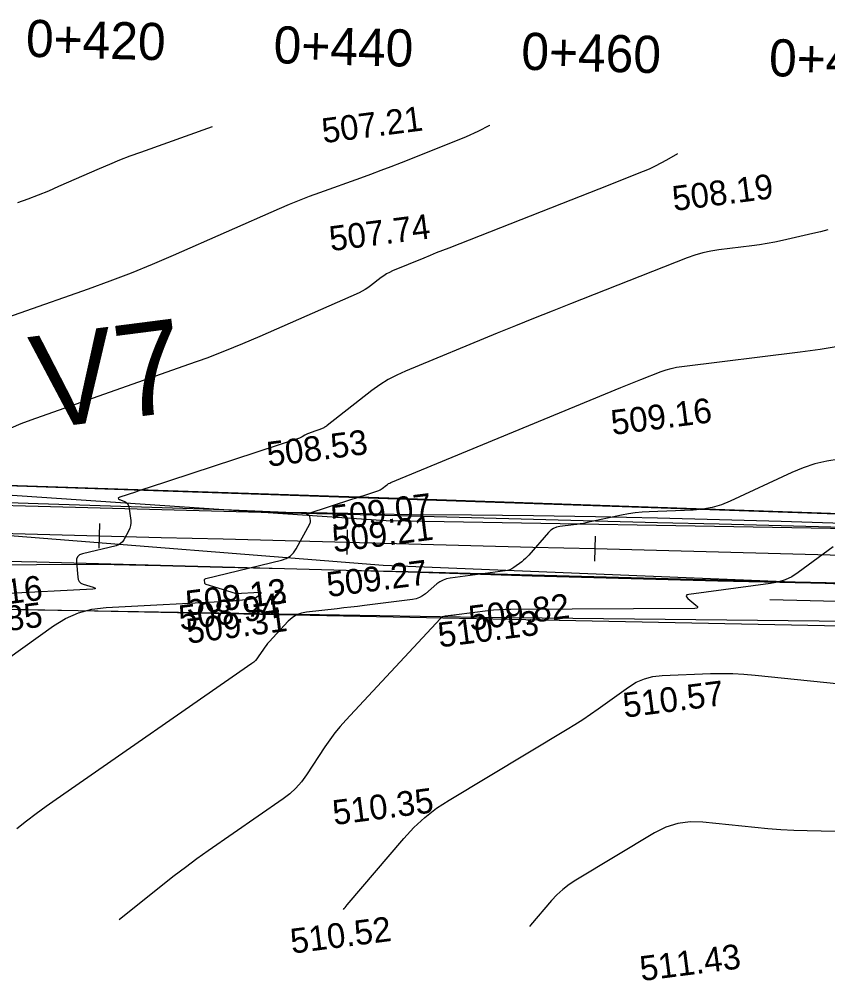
# Model space of a CAD drawing. Extents: x -636600 to -628587, y -1090963 to -1085869.
# Drawn here: x -629381.4 to -629316.1, y -1088274.8 to -1088197.1 of the extents above; entities that cross this region are included whole.
import ezdxf

# ---------------------------------------------------------------- set-up
doc = ezdxf.new("R2010")
doc.units = 0
for name, color, linetype in [('01_PARCELY_NÁVRH_PC', 7, 'Continuous'), ('03_PC_OBJEKTY_NÁVRH', 7, 'Continuous'), ('06_ÚSES_IP_NAVRH', 7, 'Continuous'), ('40', 7, 'Continuous'), ('42', 7, 'Continuous'), ('Ex_Major Contours', 7, 'Continuous'), ('Ex_Minor Contours', 7, 'Continuous'), ('HEKTOMETRY20', 7, 'Continuous'), ('koty_vše', 7, 'Continuous'), ('situace_osa', 7, 'Continuous'), ('situace_těleso', 7, 'Continuous'), ('situace_vozovka', 7, 'Continuous')]:
    doc.layers.add(name, color=color, linetype=linetype)

msp = doc.modelspace()

# ---------------------------------------------------------------- linework, layer by layer
at = {"layer": '01_PARCELY_NÁVRH_PC'}
for points in [[(-629602.68, -1088235.29), (-629546.015, -1088230.686), (-629491.786, -1088232.231), (-629464.976, -1088230.835), (-629389.925, -1088233.939), (-629387.941, -1088234.584), (-629219.304, -1088240.336)], [(-629178.5, -1088248.878), (-629442.3, -1088243.561), (-629466.499, -1088244.803), (-629551.58, -1088240.262), (-629601.727, -1088242.629)]]:
    msp.add_lwpolyline(points, dxfattribs=at)
at = {"layer": '06_ÚSES_IP_NAVRH'}
msp.add_lwpolyline([(-629320.825, -1088243.977), (-629179.783, -1088247.482), (-629148.167, -1088246.177)], dxfattribs=at)
at = {"layer": '40'}
for p, q in [((-629351.8, -1088237.616), (-629388.151, -1088235.146)), ((-629305.309, -1088238.421), (-629351.8, -1088237.616)), ((-629388.275, -1088238.338), (-629352.026, -1088241.194)), ((-629352.026, -1088241.194), (-629305.746, -1088243.105))]:
    msp.add_line(p, q, dxfattribs=at)
at = {"layer": '42'}
for p, q in [((-629351.591, -1088235.795), (-629387.941, -1088234.584)), ((-629305.37, -1088237.401), (-629351.591, -1088235.795)), ((-629386.644, -1088244.682), (-629344.176, -1088245.409)), ((-629344.176, -1088245.409), (-629306.103, -1088245.823))]:
    msp.add_line(p, q, dxfattribs=at)
at = {"layer": 'Ex_Major Contours'}
for points in [[(-629386.871, -1088222.77), (-629375.815, -1088218.886), (-629374.079, -1088218.258), (-629372.355, -1088217.595), (-629370.645, -1088216.9), (-629368.948, -1088216.172), (-629360.408, -1088212.408), (-629359.603, -1088212.062), (-629358.792, -1088211.73), (-629357.975, -1088211.413), (-629357.153, -1088211.111), (-629353.85, -1088209.931), (-629353.026, -1088209.633), (-629352.204, -1088209.327), (-629351.385, -1088209.015), (-629350.568, -1088208.696), (-629346.297, -1088207.005), (-629345.322, -1088206.598), (-629344.364, -1088206.155), (-629343.424, -1088205.676), (-629343.423, -1088205.675)], [(-629315.724, -1088239.711), (-629318.55, -1088241.802), (-629319.06, -1088242.133), (-629319.599, -1088242.392), (-629320.167, -1088242.58), (-629320.764, -1088242.695), (-629327.35, -1088243.557), (-629327.513, -1088243.597), (-629327.583, -1088243.665), (-629327.56, -1088243.76), (-629327.443, -1088243.881), (-629326.789, -1088244.42), (-629326.673, -1088244.538), (-629326.65, -1088244.623), (-629326.721, -1088244.674), (-629326.886, -1088244.692), (-629341.732, -1088244.773), (-629342.195, -1088244.783), (-629342.657, -1088244.806), (-629343.118, -1088244.843), (-629343.578, -1088244.894), (-629346.109, -1088245.212), (-629346.223, -1088245.227), (-629346.337, -1088245.24), (-629346.452, -1088245.253), (-629346.566, -1088245.266), (-629347.024, -1088245.317), (-629347.134, -1088245.338), (-629347.235, -1088245.378), (-629347.327, -1088245.435), (-629347.41, -1088245.51), (-629355.057, -1088253.714), (-629355.512, -1088254.222), (-629355.943, -1088254.749), (-629356.352, -1088255.293), (-629356.738, -1088255.855), (-629358.237, -1088258.14), (-629358.635, -1088258.689), (-629359.08, -1088259.192), (-629359.571, -1088259.65), (-629360.108, -1088260.062), (-629366.15, -1088264.26), (-629367.083, -1088264.921), (-629368.004, -1088265.598), (-629368.913, -1088266.292), (-629369.809, -1088267.002), (-629373.337, -1088269.847)]]:
    msp.add_lwpolyline(points, dxfattribs=at)
at = {"layer": 'Ex_Minor Contours'}
for points in [[(-629381.533, -1088211.933), (-629380.691, -1088211.628), (-629379.856, -1088211.307), (-629379.027, -1088210.97), (-629378.205, -1088210.617), (-629374.928, -1088209.173), (-629374.106, -1088208.82), (-629373.278, -1088208.481), (-629372.444, -1088208.157), (-629371.604, -1088207.849), (-629365.807, -1088205.778)], [(-629328.269, -1088207.987), (-629329.155, -1088208.503), (-629329.618, -1088208.762), (-629330.09, -1088209.002), (-629330.571, -1088209.225), (-629331.061, -1088209.43), (-629334.618, -1088210.837), (-629335.375, -1088211.137), (-629336.133, -1088211.436), (-629336.891, -1088211.734), (-629337.649, -1088212.032), (-629346.737, -1088215.598), (-629347.244, -1088215.798), (-629347.749, -1088216.001), (-629348.254, -1088216.205), (-629348.757, -1088216.412), (-629351.277, -1088217.452), (-629351.522, -1088217.563), (-629351.758, -1088217.689), (-629351.985, -1088217.832), (-629352.202, -1088217.99), (-629353.053, -1088218.656), (-629353.271, -1088218.815), (-629353.496, -1088218.96), (-629353.731, -1088219.09), (-629353.974, -1088219.206), (-629361.981, -1088222.735), (-629363.403, -1088223.346), (-629364.837, -1088223.929), (-629366.281, -1088224.484), (-629367.737, -1088225.011), (-629380.481, -1088229.487), (-629381.293, -1088229.797), (-629382.085, -1088230.15)], [(-629316.135, -1088214.135), (-629316.745, -1088214.285), (-629317.355, -1088214.429), (-629319.801, -1088214.993), (-629320.413, -1088215.126), (-629321.029, -1088215.243), (-629321.648, -1088215.343), (-629322.269, -1088215.427), (-629324.95, -1088215.754), (-629325.6, -1088215.854), (-629326.239, -1088215.994), (-629326.868, -1088216.175), (-629327.487, -1088216.396), (-629336.923, -1088220.098), (-629338.406, -1088220.684), (-629339.888, -1088221.277), (-629341.366, -1088221.876), (-629342.842, -1088222.481), (-629350.226, -1088225.529), (-629350.944, -1088225.854), (-629351.636, -1088226.226), (-629352.3, -1088226.644), (-629352.937, -1088227.108), (-629356.545, -1088229.929), (-629356.614, -1088229.979), (-629356.685, -1088230.024), (-629356.758, -1088230.065), (-629356.834, -1088230.102), (-629357.145, -1088230.238), (-629357.223, -1088230.272), (-629357.302, -1088230.304), (-629357.381, -1088230.334), (-629357.461, -1088230.363), (-629358.133, -1088230.599), (-629358.19, -1088230.621), (-629358.247, -1088230.646), (-629358.301, -1088230.674), (-629358.355, -1088230.705), (-629358.565, -1088230.836), (-629358.619, -1088230.867), (-629358.674, -1088230.894), (-629358.73, -1088230.919), (-629358.788, -1088230.94), (-629371.006, -1088234.964), (-629371.26, -1088235.048), (-629371.513, -1088235.131), (-629371.767, -1088235.214), (-629372.021, -1088235.297), (-629373.304, -1088235.713), (-629373.395, -1088235.754), (-629373.427, -1088235.798), (-629373.4, -1088235.845), (-629373.313, -1088235.894), (-629372.847, -1088236.099), (-629372.743, -1088236.16), (-629372.663, -1088236.239), (-629372.608, -1088236.337), (-629372.578, -1088236.454), (-629372.414, -1088237.599), (-629372.401, -1088237.808), (-629372.42, -1088238.011), (-629372.473, -1088238.208), (-629372.558, -1088238.399), (-629372.967, -1088239.152), (-629373.083, -1088239.322), (-629373.225, -1088239.459), (-629373.393, -1088239.561), (-629373.588, -1088239.628), (-629376.315, -1088240.287), (-629376.545, -1088240.377), (-629376.702, -1088240.519), (-629376.787, -1088240.714), (-629376.799, -1088240.961), (-629376.693, -1088242.177), (-629376.652, -1088242.368), (-629376.565, -1088242.523), (-629376.433, -1088242.642), (-629376.254, -1088242.723), (-629375.451, -1088242.977), (-629375.301, -1088243.034), (-629375.255, -1088243.078), (-629375.311, -1088243.109), (-629375.47, -1088243.127), (-629382.753, -1088243.512)], [(-629383.634, -1088249.654), (-629378.655, -1088246.1), (-629377.671, -1088245.494), (-629376.632, -1088245.044), (-629375.538, -1088244.749), (-629374.39, -1088244.609), (-629364.137, -1088244.069), (-629364.019, -1088244.062), (-629363.902, -1088244.053), (-629363.784, -1088244.043), (-629363.667, -1088244.031), (-629363.114, -1088243.97), (-629363.039, -1088243.961), (-629362.964, -1088243.953), (-629362.89, -1088243.944), (-629362.815, -1088243.935), (-629362.516, -1088243.897), (-629362.443, -1088243.883), (-629362.375, -1088243.858), (-629362.311, -1088243.824), (-629362.252, -1088243.78), (-629361.935, -1088243.511), (-629361.884, -1088243.458), (-629361.875, -1088243.422), (-629361.907, -1088243.403), (-629361.98, -1088243.4), (-629363.954, -1088243.525), (-629363.956, -1088243.525), (-629363.958, -1088243.524), (-629363.959, -1088243.522), (-629363.96, -1088243.52), (-629363.962, -1088243.509), (-629363.963, -1088243.506), (-629363.964, -1088243.504), (-629363.966, -1088243.503), (-629363.968, -1088243.501), (-629366.32, -1088242.758), (-629366.365, -1088242.738), (-629366.398, -1088242.708), (-629366.42, -1088242.669), (-629366.43, -1088242.621), (-629366.449, -1088242.41), (-629366.446, -1088242.362), (-629366.43, -1088242.324), (-629366.399, -1088242.297), (-629366.355, -1088242.279), (-629360.236, -1088240.802), (-629359.864, -1088240.673), (-629359.542, -1088240.478), (-629359.271, -1088240.218), (-629359.051, -1088239.891), (-629357.944, -1088237.856), (-629357.917, -1088237.795), (-629357.9, -1088237.733), (-629357.894, -1088237.668), (-629357.899, -1088237.602), (-629357.946, -1088237.272), (-629357.955, -1088237.238), (-629357.971, -1088237.209), (-629357.995, -1088237.185), (-629358.025, -1088237.168), (-629358.163, -1088237.107), (-629358.189, -1088237.092), (-629358.197, -1088237.078), (-629358.187, -1088237.065), (-629358.16, -1088237.053), (-629354.479, -1088235.857), (-629354.258, -1088235.785), (-629354.037, -1088235.713), (-629353.817, -1088235.64), (-629353.596, -1088235.568), (-629352.475, -1088235.199), (-629352.376, -1088235.161), (-629352.282, -1088235.116), (-629352.191, -1088235.063), (-629352.105, -1088235.001), (-629351.77, -1088234.739), (-629351.685, -1088234.677), (-629351.595, -1088234.621), (-629351.503, -1088234.571), (-629351.406, -1088234.527), (-629332.839, -1088226.863), (-629332.437, -1088226.698), (-629332.033, -1088226.535), (-629331.629, -1088226.373), (-629331.224, -1088226.213), (-629329.603, -1088225.577), (-629329.194, -1088225.431), (-629328.779, -1088225.312), (-629328.357, -1088225.22), (-629327.928, -1088225.154), (-629318.387, -1088223.989), (-629316.766, -1088223.77), (-629315.153, -1088223.508)], [(-629315.232, -1088232.64), (-629316.218, -1088232.8), (-629317.182, -1088233.034), (-629318.124, -1088233.344), (-629319.045, -1088233.73), (-629324.021, -1088236.044), (-629324.739, -1088236.336), (-629325.475, -1088236.552), (-629326.23, -1088236.693), (-629327.002, -1088236.759), (-629330.556, -1088236.884), (-629331.121, -1088236.917), (-629331.683, -1088236.974), (-629332.242, -1088237.057), (-629332.798, -1088237.165), (-629335.582, -1088237.77), (-629335.853, -1088237.825), (-629336.125, -1088237.874), (-629336.399, -1088237.916), (-629336.673, -1088237.951), (-629337.774, -1088238.077), (-629338.037, -1088238.131), (-629338.278, -1088238.229), (-629338.494, -1088238.371), (-629338.688, -1088238.558), (-629340.287, -1088240.399), (-629340.418, -1088240.542), (-629340.556, -1088240.677), (-629340.702, -1088240.804), (-629340.854, -1088240.923), (-629341.479, -1088241.386), (-629341.64, -1088241.49), (-629341.81, -1088241.572), (-629341.989, -1088241.631), (-629342.177, -1088241.667), (-629346.632, -1088242.25), (-629346.922, -1088242.308), (-629347.196, -1088242.406), (-629347.451, -1088242.543), (-629347.69, -1088242.72), (-629348.609, -1088243.503), (-629348.847, -1088243.679), (-629349.103, -1088243.816), (-629349.377, -1088243.913), (-629349.667, -1088243.97), (-629353.543, -1088244.458), (-629354.097, -1088244.526), (-629354.651, -1088244.593), (-629355.206, -1088244.657), (-629355.76, -1088244.719), (-629358.213, -1088244.989), (-629358.634, -1088245.071), (-629359.021, -1088245.222), (-629359.373, -1088245.442), (-629359.691, -1088245.73), (-629361.239, -1088247.39), (-629361.364, -1088247.53), (-629361.482, -1088247.675), (-629361.595, -1088247.825), (-629361.701, -1088247.98), (-629362.114, -1088248.609), (-629362.224, -1088248.76), (-629362.346, -1088248.899), (-629362.481, -1088249.025), (-629362.629, -1088249.139), (-629378.435, -1088260.121), (-629379.241, -1088260.692), (-629380.036, -1088261.276), (-629380.82, -1088261.875), (-629381.594, -1088262.488)], [(-629355.224, -1088268.99), (-629355.179, -1088268.924), (-629355.107, -1088268.825), (-629355.032, -1088268.728), (-629354.954, -1088268.633), (-629350.376, -1088263.266), (-629349.555, -1088262.378), (-629348.67, -1088261.564), (-629347.722, -1088260.826), (-629346.711, -1088260.163), (-629337.196, -1088254.454), (-629336.555, -1088254.061), (-629335.923, -1088253.654), (-629335.3, -1088253.234), (-629334.685, -1088252.8), (-629332.245, -1088251.04), (-629331.617, -1088250.651), (-629330.954, -1088250.366), (-629330.255, -1088250.183), (-629329.521, -1088250.103), (-629325.613, -1088249.957), (-629324.712, -1088249.939), (-629323.811, -1088249.953), (-629322.912, -1088249.998), (-629322.014, -1088250.076), (-629313.086, -1088251.004)], [(-629303.032, -1088262.992), (-629317.822, -1088262.649), (-629318.876, -1088262.614), (-629319.928, -1088262.557), (-629320.979, -1088262.48), (-629322.028, -1088262.382), (-629326.223, -1088261.945), (-629327.254, -1088261.918), (-629328.248, -1088262.053), (-629329.206, -1088262.351), (-629330.129, -1088262.812), (-629336.478, -1088266.621), (-629337.021, -1088266.977), (-629337.529, -1088267.373), (-629338.004, -1088267.81), (-629338.444, -1088268.286), (-629340.138, -1088270.272), (-629340.225, -1088270.372)]]:
    msp.add_lwpolyline(points, dxfattribs=at)
at = {"layer": 'HEKTOMETRY20'}
for points in [[(-629374.921, -1088237.825), (-629374.974, -1088239.825)], [(-629354.928, -1088238.346), (-629354.98, -1088240.346)], [(-629334.935, -1088238.867), (-629334.987, -1088240.867)]]:
    msp.add_lwpolyline(points, dxfattribs=at)
at = {"layer": 'situace_osa'}
msp.add_lwpolyline([(-629384.944, -1088238.564), (-629379.946, -1088238.695), (-629374.948, -1088238.825), (-629369.949, -1088238.955), (-629364.951, -1088239.086), (-629359.953, -1088239.216), (-629354.954, -1088239.346), (-629349.956, -1088239.476), (-629344.958, -1088239.607), (-629339.959, -1088239.737), (-629334.961, -1088239.867), (-629329.963, -1088239.997), (-629324.965, -1088240.128), (-629319.966, -1088240.258), (-629314.968, -1088240.388)], dxfattribs=at)
at = {"layer": 'situace_těleso'}
for points in [[(-629314.901, -1088237.828), (-629319.899, -1088237.681), (-629324.897, -1088237.537), (-629329.895, -1088237.414), (-629334.895, -1088237.311), (-629339.894, -1088237.229), (-629344.894, -1088237.168), (-629349.895, -1088237.128), (-629354.894, -1088237.042), (-629359.893, -1088236.938), (-629364.89, -1088236.748), (-629369.887, -1088236.581), (-629374.885, -1088236.414), (-629379.882, -1088236.246), (-629383.98, -1088236.109)], [(-629385.012, -1088241.165), (-629380.01, -1088241.143), (-629375.007, -1088241.12), (-629370.008, -1088241.226), (-629365.01, -1088241.354), (-629360.012, -1088241.483), (-629355.013, -1088241.608), (-629350.015, -1088241.73), (-629345.017, -1088241.889), (-629340.02, -1088242.05), (-629335.022, -1088242.199), (-629330.024, -1088242.337), (-629325.025, -1088242.462), (-629320.027, -1088242.576), (-629315.027, -1088242.67)]]:
    msp.add_lwpolyline(points, dxfattribs=at)
at = {"layer": 'situace_vozovka'}
for points in [[(-629383.986, -1088236.339), (-629379.887, -1088236.445), (-629374.889, -1088236.576), (-629369.891, -1088236.706), (-629364.892, -1088236.836), (-629359.894, -1088236.967), (-629354.896, -1088237.097), (-629349.897, -1088237.227), (-629344.899, -1088237.357), (-629339.901, -1088237.488), (-629334.903, -1088237.618), (-629329.904, -1088237.748), (-629324.906, -1088237.878), (-629319.908, -1088238.009), (-629314.909, -1088238.139)], [(-629385.003, -1088240.814), (-629380.004, -1088240.944), (-629375.006, -1088241.074), (-629370.008, -1088241.204), (-629365.01, -1088241.335), (-629360.011, -1088241.465), (-629355.013, -1088241.595), (-629350.015, -1088241.726), (-629345.016, -1088241.856), (-629340.018, -1088241.986), (-629335.02, -1088242.116), (-629330.021, -1088242.247), (-629325.023, -1088242.377), (-629320.025, -1088242.507), (-629315.027, -1088242.637)]]:
    msp.add_lwpolyline(points, dxfattribs=at)

# ---------------------------------------------------------------- texts
at = {"layer": '03_PC_OBJEKTY_NÁVRH'}
msp.add_text('V7', height=7.5, rotation=7.31727, dxfattribs=at).set_placement((-629379.854, -1088230.245))
at = {"layer": 'HEKTOMETRY20'}
for s, p in [('0+420', (-629380.898, -1088200.157)), ('0+440', (-629360.905, -1088200.678)), ('0+460', (-629340.912, -1088201.199)), ('0+480', (-629320.919, -1088201.72))]:
    msp.add_text(s, height=3, rotation=358.50702, dxfattribs=at).set_placement(p)
at = {"layer": 'koty_vše'}
for s, p in [('507.21', (-629356.858, -1088207.142)), ('508.19', (-629328.568, -1088212.614)), ('507.74', (-629356.26, -1088215.857)), ('509.16', (-629333.52, -1088230.702)), ('508.53', (-629361.304, -1088233.261)), ('509.07', (-629356.123, -1088238.393)), ('509.21', (-629356.012, -1088240.173)), ('509.27', (-629356.473, -1088243.781)), ('508.16', (-629387.547, -1088245.029)), ('509.12', (-629367.849, -1088245.272)), ('509.13', (-629367.837, -1088245.281)), ('508.94', (-629368.408, -1088246.463)), ('509.82', (-629345.004, -1088246.493)), ('508.85', (-629387.543, -1088247.197)), ('509.31', (-629367.8, -1088247.545)), ('510.13', (-629347.49, -1088247.851)), ('510.57', (-629332.552, -1088253.524)), ('510.35', (-629355.99, -1088262.19)), ('510.52', (-629359.396, -1088272.568)), ('511.43', (-629331.19, -1088274.784))]:
    msp.add_text(s, height=2, rotation=7.31727, dxfattribs=at).set_placement(p)

doc.saveas('drawing.dxf')
